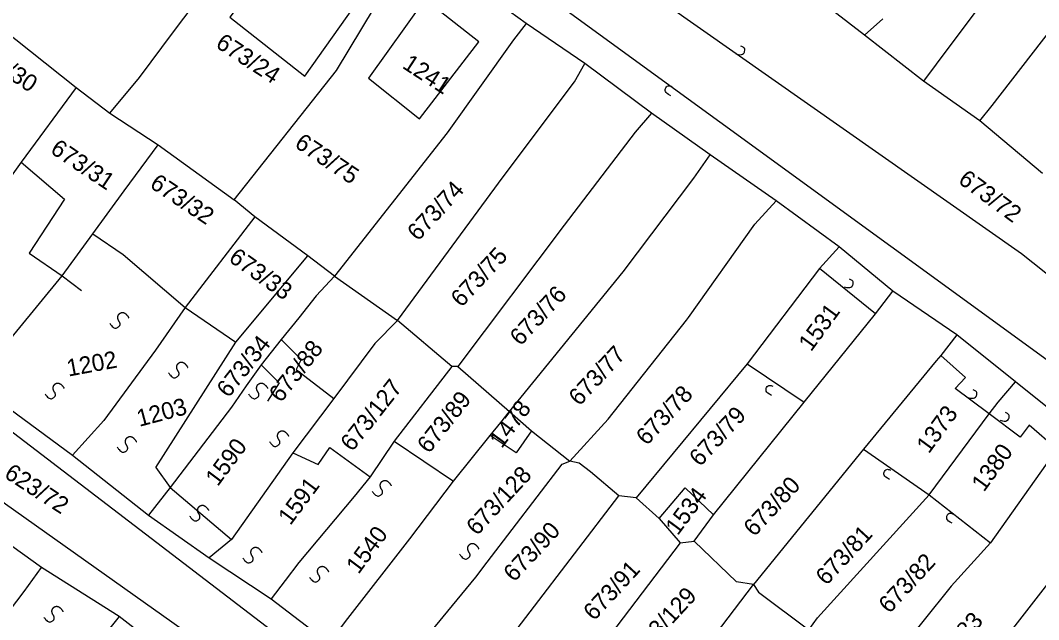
# Model space of a CAD drawing. Extents: x -581999 to -572728, y -1219553 to -1212032.
# Drawn here: x -577529.2 to -577409.5, y -1215012 to -1214941.6 of the extents above; entities that cross this region are included whole.
import ezdxf

# ---------------------------------------------------------------- set-up
doc = ezdxf.new("R2010")
doc.units = 0
for name, color, linetype in [('Vrstva 1', 7, 'Continuous'), ('Vrstva 2', 7, 'Continuous'), ('Vrstva 4', 7, 'Continuous'), ('Vrstva 6', 7, 'Continuous')]:
    doc.layers.add(name, color=color, linetype=linetype)

msp = doc.modelspace()

# ---------------------------------------------------------------- linework, layer by layer
at = {"layer": 'Vrstva 1'}
for p, q in [((-577480.978, -1214928.785), (-577367.627, -1215011.209)), ((-577471.298, -1215034.914), (-577585.269, -1214948.007)), ((-577496.484, -1214976.555), (-577498.527, -1214979.107)), ((-577484.887, -1214976.841), (-577487.532, -1214979.561)), ((-577498.527, -1214979.107), (-577500.898, -1214982.088)), ((-577498.527, -1214979.107), (-577496.185, -1214981.458)), ((-577487.532, -1214979.561), (-577492.365, -1214986.044)), ((-577496.185, -1214981.458), (-577496.796, -1214982.604)), ((-577418.085, -1214983.56), (-577420.989, -1214980.98)), ((-577496.796, -1214982.604), (-577492.365, -1214986.044)), ((-577419.308, -1214984.85), (-577418.085, -1214983.56)), ((-577415.488, -1214987.717), (-577419.308, -1214984.85)), ((-577492.365, -1214986.044), (-577497.183, -1214992.416)), ((-577415.301, -1214987.829), (-577414.263, -1214986.464)), ((-577422.374, -1214997.361), (-577415.301, -1214987.829)), ((-577415.301, -1214987.829), (-577415.488, -1214987.717)), ((-577411.667, -1214990.584), (-577415.301, -1214987.829)), ((-577469.099, -1214989.815), (-577470.932, -1214992.395)), ((-577410.598, -1214989.15), (-577411.667, -1214990.584)), ((-577407.363, -1214991.986), (-577410.598, -1214989.15)), ((-577485.243, -1214991.049), (-577478.293, -1214995.744)), ((-577470.932, -1214992.395), (-577473.989, -1214990.388)), ((-577497.183, -1214992.416), (-577504.373, -1215002.6)), ((-577497.183, -1214992.416), (-577494.198, -1214993.784)), ((-577494.198, -1214993.784), (-577492.823, -1214991.778)), ((-577492.823, -1214991.778), (-577488.086, -1214995.218)), ((-577513.275, -1214994.126), (-577511.577, -1214996.486)), ((-577511.577, -1214996.486), (-577504.373, -1215002.6)), ((-577454.126, -1215000.123), (-577451.069, -1214996.539)), ((-577451.069, -1214996.539), (-577447.707, -1214999.693)), ((-577489.967, -1214997.528), (-577496.454, -1215005.283)), ((-577435.506, -1215011.797), (-577422.374, -1214997.361)), ((-577451.639, -1215002.977), (-577460.599, -1215014.763)), ((-577496.454, -1215005.283), (-577498.073, -1215007.395)), ((-577454.454, -1215022.834), (-577442.999, -1215007.889))]:
    msp.add_line(p, q, dxfattribs=at)
for points in [[(-577511.185, -1214942.94), (-577496.642, -1214923.618)], [(-577474.403, -1214924.888), (-577411.511, -1214968.99), (-577364.056, -1215006.651)], [(-577497.192, -1214931.39), (-577504.563, -1214941.231), (-577495.774, -1214948.139), (-577488.401, -1214937.728)], [(-577504.068, -1214962.695), (-577492.057, -1214947.475), (-577486.091, -1214937.59), (-577482.459, -1214932.76)], [(-577469.755, -1214941.948), (-577482.459, -1214932.76)], [(-577429.962, -1214943.317), (-577437.996, -1214937.1)], [(-577414.645, -1214937.479), (-577421.544, -1214946.727)], [(-577481.65, -1214939.107), (-577488.267, -1214948.381), (-577482.284, -1214953.176), (-577475.293, -1214944.096)], [(-577475.293, -1214944.096), (-577481.65, -1214939.107)], [(-577533.422, -1214940.925), (-577522.644, -1214949.479)], [(-577469.755, -1214941.948), (-577471.23, -1214943.896)], [(-577462.843, -1214946.647), (-577469.755, -1214941.948)], [(-577429.962, -1214943.317), (-577427.814, -1214941.42)], [(-577612.581, -1214947.732), (-577609.477, -1214944.72), (-577606.737, -1214943.657), (-577604.728, -1214943.303), (-577600.893, -1214944.898), (-577562.177, -1214975.018), (-577530.948, -1214998.405), (-577454.334, -1215052.718), (-577419.322, -1215079.966)], [(-577515.19, -1214948.289), (-577511.185, -1214942.94)], [(-577423.03, -1214948.741), (-577429.962, -1214943.317)], [(-577414.942, -1214951.589), (-577407.934, -1214942.565)], [(-577471.23, -1214943.896), (-577479.037, -1214954.802)], [(-577464.055, -1214948.8), (-577462.843, -1214946.647)], [(-577455.021, -1214952.49), (-577462.843, -1214946.647)], [(-577421.544, -1214946.727), (-577423.03, -1214948.741)], [(-577518.679, -1214952.505), (-577515.19, -1214948.289)], [(-577472.462, -1214959.973), (-577464.055, -1214948.8)], [(-577416.426, -1214953.378), (-577423.03, -1214948.741)], [(-577522.644, -1214949.479), (-577529.114, -1214958.27)], [(-577522.644, -1214949.479), (-577518.679, -1214952.505)], [(-577416.426, -1214953.378), (-577414.942, -1214951.589)], [(-577518.679, -1214952.505), (-577513.015, -1214956.224)], [(-577455.021, -1214952.49), (-577456.947, -1214954.741)], [(-577448.111, -1214957.396), (-577455.021, -1214952.49)], [(-577409.059, -1214959.589), (-577416.426, -1214953.378)], [(-577479.037, -1214954.802), (-577492.279, -1214971.665)], [(-577456.947, -1214954.741), (-577465.263, -1214965.642)], [(-577517.002, -1214961.626), (-577513.015, -1214956.224)], [(-577513.015, -1214956.224), (-577504.068, -1214962.695)], [(-577450.032, -1214960.124), (-577448.111, -1214957.396)], [(-577440.346, -1214962.781), (-577448.111, -1214957.396)], [(-577529.114, -1214958.27), (-577534.148, -1214965.267)], [(-577529.114, -1214958.27), (-577524.007, -1214962.588), (-577528.183, -1214968.95)], [(-577484.887, -1214976.841), (-577472.462, -1214959.973)], [(-577458.348, -1214971.126), (-577450.032, -1214960.124)], [(-577520.7, -1214966.667), (-577517.002, -1214961.626)], [(-577501.629, -1214964.676), (-577504.068, -1214962.695)], [(-577442.855, -1214965.527), (-577440.346, -1214962.781)], [(-577432.933, -1214968.206), (-577440.346, -1214962.781)], [(-577501.629, -1214964.676), (-577509.824, -1214975.321)], [(-577492.279, -1214971.665), (-577495.421, -1214969.274), (-577501.629, -1214964.676)], [(-577465.263, -1214965.642), (-577477.78, -1214982.26)], [(-577450.898, -1214976.83), (-577450.655, -1214976.523), (-577442.872, -1214965.545), (-577442.855, -1214965.527)], [(-577524.295, -1214971.604), (-577520.7, -1214966.667)], [(-577520.7, -1214966.667), (-577517.137, -1214969.091)], [(-577432.933, -1214968.206), (-577435.253, -1214970.764)], [(-577426.639, -1214973.415), (-577432.933, -1214968.206)], [(-577528.183, -1214968.95), (-577524.295, -1214971.604)], [(-577517.137, -1214969.091), (-577509.824, -1214975.321)], [(-577513.275, -1214994.126), (-577503.856, -1214979.404), (-577495.421, -1214969.274)], [(-577435.253, -1214970.764), (-577443.773, -1214981.97)], [(-577428.663, -1214976.06), (-577435.253, -1214970.764)], [(-577534.624, -1214984.166), (-577524.295, -1214971.604)], [(-577492.279, -1214971.665), (-577494.431, -1214973.966), (-577496.484, -1214976.555)], [(-577492.279, -1214971.665), (-577484.887, -1214976.841)], [(-577471.688, -1214987.572), (-577458.348, -1214971.126)], [(-577428.663, -1214976.06), (-577426.639, -1214973.415)], [(-577419.124, -1214978.529), (-577426.639, -1214973.415)], [(-577509.824, -1214975.321), (-577513.317, -1214980.362)], [(-577509.824, -1214975.321), (-577503.856, -1214979.404)], [(-577478.494, -1214982.256), (-577484.887, -1214976.841)], [(-577464.608, -1214993.377), (-577460.096, -1214988.447), (-577450.898, -1214976.83)], [(-577437.076, -1214986.439), (-577428.663, -1214976.06)], [(-577419.124, -1214978.529), (-577420.989, -1214980.98), (-577421.556, -1214981.583)], [(-577412.223, -1214984.051), (-577419.124, -1214978.529)], [(-577513.317, -1214980.362), (-577519.377, -1214988.591)], [(-577421.556, -1214981.583), (-577430.072, -1214991.962)], [(-577500.898, -1214982.088), (-577502.64, -1214984.55), (-577504.39, -1214987.025)], [(-577478.494, -1214982.256), (-577485.243, -1214991.049), (-577488.086, -1214995.218), (-577489.967, -1214997.528)], [(-577477.78, -1214982.26), (-577478.494, -1214982.256)], [(-577477.78, -1214982.26), (-577471.688, -1214987.572)], [(-577443.773, -1214981.97), (-577456.802, -1214997.692)], [(-577443.773, -1214981.97), (-577437.076, -1214986.439)], [(-577414.263, -1214986.464), (-577412.223, -1214984.051)], [(-577405.322, -1214989.573), (-577412.223, -1214984.051)], [(-577534.624, -1214984.166), (-577523.082, -1214992.665)], [(-577450.006, -1215002.781), (-577447.707, -1214999.693), (-577437.076, -1214986.439)], [(-577504.39, -1214987.025), (-577511.577, -1214996.486)], [(-577483.406, -1215002.517), (-577478.293, -1214995.744), (-577473.989, -1214990.388), (-577472.731, -1214988.844), (-577471.688, -1214987.572)], [(-577471.688, -1214987.572), (-577469.099, -1214989.815), (-577464.608, -1214993.377)], [(-577519.377, -1214988.591), (-577523.082, -1214992.665)], [(-577430.072, -1214991.962), (-577442.999, -1215007.889)], [(-577430.072, -1214991.962), (-577422.374, -1214997.361)], [(-577407.363, -1214991.986), (-577415.167, -1215002.987)], [(-577523.082, -1214992.665), (-577514.138, -1214999.752)], [(-577475.678, -1215007.011), (-577474.333, -1215005.251), (-577465.516, -1214993.749), (-577464.608, -1214993.377)], [(-577458.841, -1214997.472), (-577462.191, -1214994.66), (-577463.511, -1214993.618), (-577464.608, -1214993.377)], [(-577511.577, -1214996.486), (-577514.138, -1214999.752)], [(-577526.721, -1215005.881), (-577538.214, -1214997.642)], [(-577469.275, -1215011.082), (-577458.841, -1214997.472)], [(-577456.802, -1214997.692), (-577458.841, -1214997.472)], [(-577456.802, -1214997.692), (-577454.126, -1215000.123), (-577451.639, -1215002.977)], [(-577422.374, -1214997.361), (-577415.167, -1215002.987)], [(-577514.138, -1214999.752), (-577507.022, -1215004.76)], [(-577504.373, -1215002.6), (-577507.022, -1215004.76)], [(-577490.693, -1215011.872), (-577483.406, -1215002.517)], [(-577451.639, -1215002.977), (-577450.006, -1215002.781)], [(-577445.035, -1215007.566), (-577450.006, -1215002.781)], [(-577415.167, -1215002.987), (-577419.777, -1215008.071), (-577426.429, -1215016.367), (-577428.502, -1215019.322)], [(-577507.022, -1215004.76), (-577499.701, -1215009.561)], [(-577528.743, -1215008.69), (-577526.721, -1215005.881)], [(-577517.579, -1215011.641), (-577526.721, -1215005.881)], [(-577498.073, -1215007.395), (-577499.701, -1215009.561)], [(-577483.681, -1215016.774), (-577475.678, -1215007.011)], [(-577442.999, -1215007.889), (-577445.035, -1215007.566)], [(-577442.999, -1215007.889), (-577442.411, -1215008.799)], [(-577408.186, -1215007.452), (-577421.628, -1215024.715)], [(-577534.194, -1215015.822), (-577528.743, -1215008.69)], [(-577442.411, -1215008.799), (-577436.507, -1215013.223), (-577435.202, -1215014.217)], [(-577499.701, -1215009.561), (-577492.894, -1215014.772)], [(-577517.579, -1215011.641), (-577518.703, -1215013.011)], [(-577510.896, -1215016.854), (-577517.579, -1215011.641)], [(-577477.076, -1215021.259), (-577469.275, -1215011.082)], [(-577492.894, -1215014.772), (-577490.693, -1215011.872)], [(-577441.465, -1215019.824), (-577436.507, -1215013.223), (-577435.506, -1215011.797)]]:
    msp.add_lwpolyline(points, dxfattribs=at)
at = {"layer": 'Vrstva 4'}
for p, q in [((-577500.898, -1214982.088), (-577498.783, -1214984.181)), ((-577498.783, -1214984.181), (-577500.158, -1214986.331))]:
    msp.add_line(p, q, dxfattribs=at)
msp.add_lwpolyline([(-577524.295, -1214971.604), (-577521.999, -1214973.34)], dxfattribs=at)
at = {"layer": 'Vrstva 6'}
for points, degree in [([(-577445.108, -1214945.533), (-577444.295, -1214945.795), (-577443.94, -1214945.123), (-577444.122, -1214944.765), (-577444.381, -1214944.679), (-577444.489, -1214944.626)], 3), ([(-577452.741, -1214950.448), (-577453.525, -1214950.107), (-577453.348, -1214949.368), (-577452.975, -1214949.221), (-577452.724, -1214949.328), (-577452.608, -1214949.359)], 3), ([(-577432.364, -1214972.892), (-577431.551, -1214973.154), (-577431.196, -1214972.482), (-577431.378, -1214972.124), (-577431.637, -1214972.038), (-577431.745, -1214971.985)], 3), ([(-577518.702, -1214977.185), (-577518.222, -1214977.892), (-577517.528, -1214977.581), (-577517.451, -1214977.181), (-577517.687, -1214976.836), (-577517.772, -1214976.504), (-577517.69, -1214976.214), (-577517.546, -1214976.034), (-577517.31, -1214975.906), (-577516.945, -1214975.942), (-577516.518, -1214976.381), (-577516.463, -1214976.554)], 2), ([(-577511.771, -1214983.016), (-577511.291, -1214983.723), (-577510.597, -1214983.412), (-577510.52, -1214983.012), (-577510.756, -1214982.667), (-577510.841, -1214982.335), (-577510.759, -1214982.045), (-577510.615, -1214981.865), (-577510.379, -1214981.737), (-577510.014, -1214981.773), (-577509.587, -1214982.212), (-577509.532, -1214982.385)], 2), ([(-577526.304, -1214985.482), (-577525.824, -1214986.189), (-577525.13, -1214985.878), (-577525.053, -1214985.478), (-577525.289, -1214985.133), (-577525.374, -1214984.801), (-577525.292, -1214984.511), (-577525.148, -1214984.331), (-577524.912, -1214984.203), (-577524.547, -1214984.239), (-577524.12, -1214984.678), (-577524.065, -1214984.851)], 2), ([(-577502.38, -1214985.482), (-577501.9, -1214986.189), (-577501.206, -1214985.878), (-577501.129, -1214985.478), (-577501.365, -1214985.133), (-577501.45, -1214984.801), (-577501.368, -1214984.511), (-577501.224, -1214984.331), (-577500.988, -1214984.203), (-577500.623, -1214984.239), (-577500.196, -1214984.678), (-577500.141, -1214984.851)], 2), ([(-577440.891, -1214985.657), (-577441.675, -1214985.316), (-577441.498, -1214984.577), (-577441.125, -1214984.43), (-577440.874, -1214984.537), (-577440.758, -1214984.568)], 3), ([(-577417.831, -1214985.899), (-577417.018, -1214986.161), (-577416.663, -1214985.489), (-577416.845, -1214985.131), (-577417.104, -1214985.045), (-577417.212, -1214984.992)], 3), ([(-577414.03, -1214988.59), (-577413.217, -1214988.852), (-577412.862, -1214988.18), (-577413.044, -1214987.822), (-577413.303, -1214987.736), (-577413.411, -1214987.683)], 3), ([(-577499.92, -1214991.089), (-577499.44, -1214991.796), (-577498.746, -1214991.485), (-577498.669, -1214991.085), (-577498.905, -1214990.74), (-577498.99, -1214990.408), (-577498.908, -1214990.118), (-577498.764, -1214989.938), (-577498.528, -1214989.81), (-577498.163, -1214989.846), (-577497.736, -1214990.285), (-577497.681, -1214990.458)], 2), ([(-577517.807, -1214991.761), (-577517.327, -1214992.468), (-577516.633, -1214992.157), (-577516.556, -1214991.757), (-577516.792, -1214991.412), (-577516.877, -1214991.08), (-577516.795, -1214990.79), (-577516.651, -1214990.61), (-577516.415, -1214990.482), (-577516.05, -1214990.518), (-577515.623, -1214990.957), (-577515.568, -1214991.13)], 2), ([(-577427.029, -1214995.524), (-577427.813, -1214995.183), (-577427.636, -1214994.444), (-577427.263, -1214994.297), (-577427.012, -1214994.404), (-577426.896, -1214994.435)], 3), ([(-577487.847, -1214996.92), (-577487.367, -1214997.627), (-577486.673, -1214997.316), (-577486.596, -1214996.916), (-577486.832, -1214996.571), (-577486.917, -1214996.239), (-577486.835, -1214995.949), (-577486.691, -1214995.769), (-577486.455, -1214995.641), (-577486.09, -1214995.677), (-577485.663, -1214996.116), (-577485.608, -1214996.289)], 2), ([(-577509.311, -1214999.835), (-577508.831, -1215000.542), (-577508.137, -1215000.231), (-577508.06, -1214999.831), (-577508.296, -1214999.486), (-577508.381, -1214999.154), (-577508.299, -1214998.864), (-577508.155, -1214998.684), (-577507.919, -1214998.556), (-577507.554, -1214998.592), (-577507.127, -1214999.031), (-577507.072, -1214999.204)], 2), ([(-577419.651, -1215000.682), (-577420.435, -1215000.341), (-577420.258, -1214999.602), (-577419.885, -1214999.455), (-577419.634, -1214999.562), (-577419.518, -1214999.593)], 3), ([(-577477.562, -1215004.32), (-577477.082, -1215005.027), (-577476.388, -1215004.716), (-577476.311, -1215004.316), (-577476.547, -1215003.971), (-577476.632, -1215003.639), (-577476.55, -1215003.349), (-577476.406, -1215003.169), (-577476.17, -1215003.041), (-577475.805, -1215003.077), (-577475.378, -1215003.516), (-577475.323, -1215003.689)], 2), ([(-577503.051, -1215004.768), (-577502.571, -1215005.475), (-577501.877, -1215005.164), (-577501.8, -1215004.764), (-577502.036, -1215004.419), (-577502.121, -1215004.087), (-577502.039, -1215003.797), (-577501.895, -1215003.617), (-577501.659, -1215003.489), (-577501.294, -1215003.525), (-577500.867, -1215003.964), (-577500.812, -1215004.137)], 2), ([(-577495.225, -1215007.011), (-577494.745, -1215007.718), (-577494.051, -1215007.407), (-577493.974, -1215007.007), (-577494.21, -1215006.662), (-577494.295, -1215006.33), (-577494.213, -1215006.04), (-577494.069, -1215005.86), (-577493.833, -1215005.732), (-577493.468, -1215005.768), (-577493.041, -1215006.207), (-577492.986, -1215006.38)], 2), ([(-577526.441, -1215011.71), (-577525.961, -1215012.417), (-577525.267, -1215012.106), (-577525.19, -1215011.706), (-577525.426, -1215011.361), (-577525.511, -1215011.029), (-577525.429, -1215010.739), (-577525.285, -1215010.559), (-577525.049, -1215010.431), (-577524.684, -1215010.467), (-577524.257, -1215010.906), (-577524.202, -1215011.079)], 2)]:
    msp.add_open_spline(points, degree=degree, dxfattribs=at)

# ---------------------------------------------------------------- texts
at = {"layer": 'Vrstva 2'}
for s, rotation, p in [('673/24', 326.92748, (-577506.368, -1214944.666)), ('673/30', 326.2453, (-577534.868, -1214945.59)), ('1241', 326.92748, (-577484.419, -1214947.116)), ('673/75', 326.2453, (-577497.086, -1214956.394)), ('673/31', 326.2453, (-577525.808, -1214957.081)), ('673/32', 326.2453, (-577514.111, -1214961.144)), ('673/72', 323.657, (-577419.072, -1214960.613)), ('673/74', 47.27257, (-577482.453, -1214967.621)), ('673/33', 324.58105, (-577504.839, -1214969.812)), ('673/75', 47.27257, (-577477.338, -1214975.4)), ('673/76', 47.27257, (-577470.398, -1214979.937)), ('1531', 53.83619, (-577436.253, -1214980.608)), ('673/34', 51.67981, (-577504.73, -1214986.041)), ('673/88', 51.67981, (-577498.58, -1214986.607)), ('1202', 10.57842, (-577523.557, -1214983.454)), ('673/77', 47.27257, (-577463.478, -1214987)), ('673/127', 51.67981, (-577490.183, -1214992.362)), ('673/89', 51.67981, (-577481.166, -1214992.59)), ('673/78', 47.27257, (-577455.561, -1214991.645)), ('1203', 14.89935, (-577515.218, -1214989.364)), ('1478', 53.33187, (-577472.613, -1214991.976)), ('673/79', 47.27257, (-577449.304, -1214994.125)), ('1373', 53.83619, (-577422.409, -1214992.601)), ('1590', 53.33187, (-577506.004, -1214996.443)), ('1380', 53.83619, (-577415.93, -1214997.092)), ('623/72', 326.92748, (-577531.223, -1214995.223)), ('673/128', 47.27257, (-577475.515, -1215002.23)), ('1591', 53.33187, (-577497.468, -1215001.024)), ('673/80', 47.27257, (-577442.919, -1215002.354)), ('1534', 53.33187, (-577451.929, -1215002.213)), ('673/90', 47.27257, (-577471.15, -1215007.678)), ('1540', 53.33187, (-577489.459, -1215006.759)), ('673/81', 47.27257, (-577434.441, -1215008.084)), ('673/82', 47.27257, (-577427.042, -1215011.386)), ('673/91', 47.27257, (-577461.757, -1215012.236)), ('673/129', 47.27257, (-577456.123, -1215016.443)), ('672/83', 47.27257, (-577421.445, -1215018.275))]:
    msp.add_text(s, height=2, rotation=rotation, dxfattribs=at).set_placement(p)

doc.saveas('drawing.dxf')
